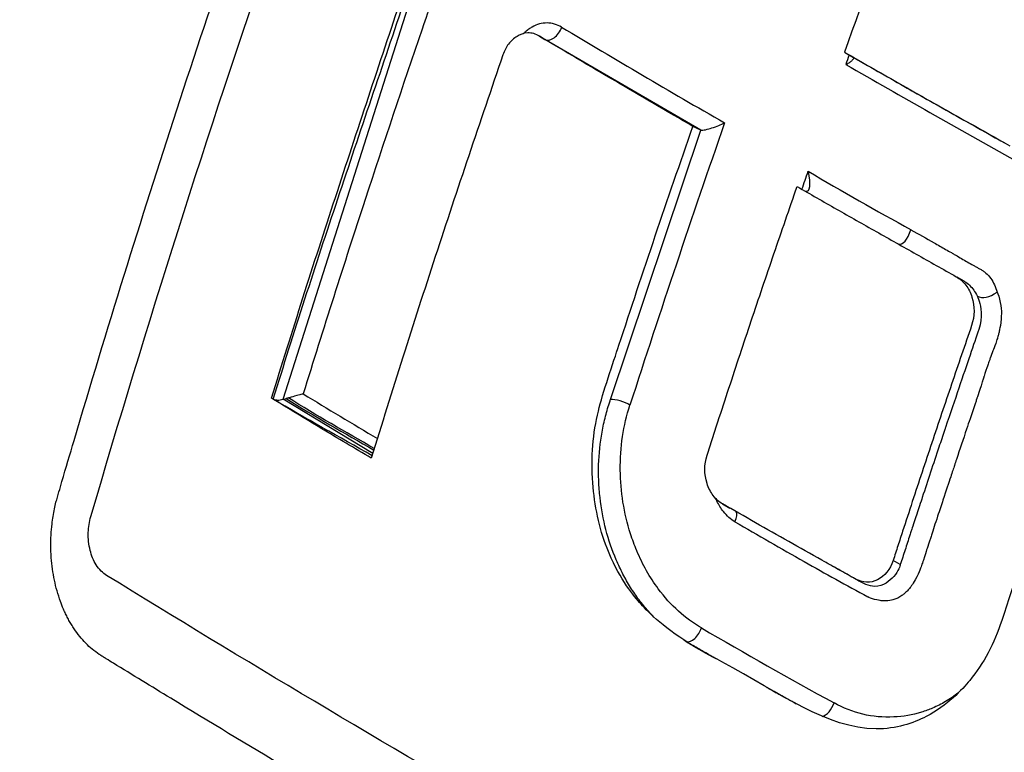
# Model space of a CAD drawing. Header units: millimetres. Extents: x 0 to 4378, y 0 to 2397.
# Tile 306 of 322: x 2583 to 2597, y 1446 to 1456. Entities that reach past the tile are written whole.
import ezdxf

# ---------------------------------------------------------------- set-up
doc = ezdxf.new("R2010")
doc.units = ezdxf.units.MM
doc.header["$LTSCALE"] = 0.2
doc.layers.add('01_Object Line', color=4, linetype='Continuous')

# ---------------------------------------------------------------- blocks, each defined once
blk = doc.blocks.new('A$C92b2c99e')
for p, q in [((-150.074, 593.974), (-149.025, 597.271)), ((-147.23, 596.754), (-147.154, 596.71)), ((-144.986, 595.446), (-147.154, 596.71)), ((-146.242, 591.693), (-144.986, 595.446)), ((-144.986, 595.446), (-145.094, 595.497)), ((-150.798, 591.697), (-150.074, 593.974)), ((-141.423, 593.402), (-141.324, 593.345)), ((-141.309, 593.336), (-141.309, 593.336)), ((-141.203, 592.413), (-141.201, 592.414)), ((-140.993, 592.167), (-140.993, 592.166)), ((-149.55, 590.944), (-150.798, 591.697)), ((-144.684, 590.242), (-144.58, 590.182)), ((-145.871, 589.577), (-145.872, 589.577)), ((-142.208, 589.395), (-142.307, 589.453))]:
    blk.add_line(p, q)
for centre, major_axis, ratio, start_param, end_param in [((-66.702, 594.637), (-60.839, -105.389), 0.57726, 4.995948, 5.017003), ((-147.052, 596.882), (-0.102, -0.172), 0.604138, 0.007776, 1.898524), ((-71.044, 594.201), (-109.452, 38.643), 0.250691, 0.896828, 0.924975), ((-66.835, 594.722), (-60.647, -105.063), 0.577234, 5.018031, 5.019242), ((-71.052, 595.925), (108.691, -38.341), 0.251081, 4.082504, 4.108677), ((-71.129, 595.655), (108.564, -38.364), 0.250384, 4.080981, 4.109394), ((-67.946, 595.383), (60.685, 105.106), 0.57739, 1.891107, 1.926573), ((-101.86, 644.365), (-56.25, -35.393), 0.789912, 0.385069, 0.415091), ((-140.776, 593.863), (0.352, 0.733), 0.434682, 3.10826, 3.801401), ((-70.876, 588.088), (-112.674, 39.788), 0.250655, 0.877943, 0.890714), ((-146.1, 591.612), (0.19, -0.061), 0.28439, 0.917863, 2.495318), ((-146.657, 592.858), (0.625, -1.083), 0.57735, 5.996922, 5.997072), ((-146.242, 589.032), (-1.751, -1.094), 0.174011, 2.849289, 3.165258), ((-146.833, 592.756), (1.506, -2.608), 0.57735, 5.891012, 5.891582), ((-86.698, 646.362), (-81.936, -27.97), 0.742875, 0.56931, 0.584845), ((-86.698, 646.362), (-81.936, -27.97), 0.742875, 0.584845, 0.598875), ((-145.104, 588.503), (-0.099, -0.174), 0.567046, 0.153544, 1.943526), ((-81.694, 645.248), (-90.176, -23.2), 0.717503, 0.626625, 0.654087), ((-143.255, 587.458), (0.098, 0.174), 0.550044, 3.631281, 5.080467)]:
    blk.add_ellipse(centre, major_axis=major_axis, ratio=ratio, start_param=start_param, end_param=end_param)
for points, knots in [([(-136.058, 616.739), (-136.159, 616.797), (-136.499, 616.988), (-137.137, 617.321), (-137.41, 617.457), (-138.223, 617.845), (-138.77, 618.082), (-140.408, 618.729), (-141.509, 619.077), (-143.325, 619.529), (-144.075, 619.684), (-145.237, 619.868), (-145.658, 619.923), (-147.2, 620.082), (-148.318, 620.117), (-150.877, 620.011), (-152.336, 619.812), (-154.578, 619.262), (-155.381, 619.015), (-160.035, 617.283), (-163.138, 614.891), (-166.809, 610.9), (-168.031, 609.243), (-170.687, 604.77), (-172.729, 600.507), (-174.373, 591.386), (-174.626, 588.2), (-174.538, 581.734), (-174.197, 578.456), (-173.556, 575.229)], [-11.591769, -11.591769, -11.591769, -11.591769, -11.369233, -11.369233, -11.2055, -11.2055, -10.879051, -10.879051, -10.229253, -10.229253, -9.808886, -9.808886, -9.569695, -9.569695, -8.931682, -8.931682, -8.097781, -8.097781, -7.622133, -7.622133, -5.29353, -5.29353, -3.945591, -3.945591, -1.974095, -1.974095, -0.987299, -0.987299, -0.000001, -0.000001, -0.000001, -0.000001]), ([(-136.577, 613.889), (-136.602, 613.904), (-136.623, 613.915), (-136.667, 613.941), (-136.69, 613.954), (-136.758, 613.992), (-136.804, 614.018), (-136.941, 614.094), (-137.033, 614.144), (-137.314, 614.296), (-137.503, 614.394), (-138.114, 614.701), (-138.534, 614.896), (-140.184, 615.605), (-141.442, 616.024), (-144.387, 616.762), (-146.095, 616.999), (-150.203, 617.113), (-152.587, 616.792), (-158.628, 614.912), (-161.753, 612.794), (-167.403, 607.108), (-169.52, 603.299), (-172.24, 596.256), (-173.098, 592.472), (-173.839, 584.482), (-173.708, 580.342), (-173.073, 576.182)], [-6.407087, -6.407087, -6.407087, -6.407087, -6.401237, -6.401237, -6.39525, -6.39525, -6.383254, -6.383254, -6.359103, -6.359103, -6.309555, -6.309555, -6.200269, -6.200269, -5.881807, -5.881807, -5.449682, -5.449682, -4.832371, -4.832371, -3.815475, -3.815475, -2.514487, -2.514487, -1.264317, -1.264317, -0.000001, -0.000001, -0.000001, -0.000001]), ([(-153.98, 590.17), (-153.974, 590.201), (-153.966, 590.232), (-153.959, 590.263), (-153.953, 590.287), (-153.946, 590.311), (-153.939, 590.335), (-153.932, 590.359), (-153.925, 590.383), (-153.918, 590.407), (-153.904, 590.455), (-153.89, 590.503), (-153.876, 590.551), (-153.82, 590.742), (-153.764, 590.934), (-153.707, 591.125), (-153.481, 591.891), (-153.248, 592.658), (-153.01, 593.425), (-152.771, 594.193), (-152.527, 594.96), (-152.277, 595.728), (-152.027, 596.496), (-151.771, 597.265), (-151.51, 598.032), (-151.249, 598.8), (-150.983, 599.566), (-150.711, 600.333), (-150.421, 601.149), (-150.125, 601.966), (-149.823, 602.782), (-149.53, 603.573), (-149.231, 604.364), (-148.927, 605.154), (-148.851, 605.352), (-148.774, 605.55), (-148.697, 605.747), (-148.678, 605.797), (-148.659, 605.846), (-148.64, 605.895), (-148.63, 605.92), (-148.62, 605.945), (-148.611, 605.969), (-148.601, 605.994), (-148.591, 606.019), (-148.582, 606.043), (-148.562, 606.092), (-148.54, 606.141), (-148.518, 606.187), (-148.495, 606.234), (-148.47, 606.28), (-148.444, 606.324), (-148.418, 606.368), (-148.39, 606.41), (-148.362, 606.451), (-148.333, 606.492), (-148.303, 606.531), (-148.271, 606.569), (-148.263, 606.578), (-148.256, 606.588), (-148.248, 606.597), (-148.24, 606.606), (-148.231, 606.615), (-148.223, 606.624), (-148.207, 606.641), (-148.19, 606.659), (-148.174, 606.676), (-148.14, 606.709), (-148.105, 606.741), (-148.07, 606.77), (-148.034, 606.8), (-147.997, 606.827), (-147.96, 606.852), (-147.939, 606.866), (-147.918, 606.88), (-147.897, 606.892)], [-0.7017828, -0.7017828, -0.7017828, -0.7017828, -0.7003569, -0.7003569, -0.7003569, -0.6992184, -0.6992184, -0.6992184, -0.6980799, -0.6980799, -0.6980799, -0.695803, -0.695803, -0.695803, -0.686695, -0.686695, -0.686695, -0.6502632, -0.6502632, -0.6502632, -0.6138313, -0.6138313, -0.6138313, -0.5773995, -0.5773995, -0.5773995, -0.5409677, -0.5409677, -0.5409677, -0.5021739, -0.5021739, -0.5021739, -0.4645611, -0.4645611, -0.4645611, -0.4551579, -0.4551579, -0.4551579, -0.4528071, -0.4528071, -0.4528071, -0.4516317, -0.4516317, -0.4516317, -0.4504563, -0.4504563, -0.4504563, -0.4481055, -0.4481055, -0.4481055, -0.4457547, -0.4457547, -0.4457547, -0.4434039, -0.4434039, -0.4434039, -0.4410531, -0.4410531, -0.4410531, -0.4404654, -0.4404654, -0.4404654, -0.4398777, -0.4398777, -0.4398777, -0.4387023, -0.4387023, -0.4387023, -0.4363515, -0.4363515, -0.4363515, -0.4340007, -0.4340007, -0.4340007, -0.4326907, -0.4326907, -0.4326907, -0.4326907]), ([(-153.474, 590.063), (-152.698, 592.719), (-151.854, 595.379), (-150.061, 600.61), (-149.12, 603.177), (-148.115, 605.744)], [-1.721691, -1.721691, -1.721691, -1.721691, -0.84519, -0.84519, -0.000001, -0.000001, -0.000001, -0.000001]), ([(-150.959, 591.714), (-150.671, 592.644), (-150.376, 593.576), (-150.071, 594.506), (-149.765, 595.437), (-149.458, 596.372), (-149.143, 597.306)], [-0.9999995, -0.9999995, -0.9999995, -0.9999995, -0.4999998, -0.4999998, -0.4999998, 0, 0, 0, 0]), ([(-150.935, 591.701), (-150.647, 592.63), (-150.346, 593.561), (-150.036, 594.49), (-149.725, 595.421), (-149.41, 596.353), (-149.095, 597.286)], [-1, -1, -1, -1, -0.5001671, -0.5001671, -0.5001671, 0, 0, 0, 0]), ([(-148.749, 597.186), (-148.749, 597.186), (-148.75, 597.185), (-148.75, 597.185), (-148.75, 597.185), (-148.75, 597.185), (-148.75, 597.185), (-148.75, 597.184), (-148.75, 597.184), (-148.75, 597.183), (-148.751, 597.182), (-148.751, 597.181), (-148.752, 597.179), (-148.767, 597.136), (-148.809, 597.014), (-149.134, 596.06), (-149.399, 595.269), (-149.952, 593.575), (-150.24, 592.673), (-150.519, 591.772)], [-0.6129394, -0.6129394, -0.6129394, -0.6129394, -0.6128545, -0.6128545, -0.6127713, -0.6127713, -0.6126044, -0.6126044, -0.6122683, -0.6122683, -0.6115884, -0.6115884, -0.6102003, -0.6102003, -0.5568848, -0.5568848, -0.2967167, -0.2967167, 0, 0, 0, 0]), ([(-146.921, 596.879), (-146.953, 596.898), (-146.986, 596.912), (-147.021, 596.922), (-147.055, 596.932), (-147.09, 596.937), (-147.125, 596.938), (-147.161, 596.938), (-147.196, 596.933), (-147.23, 596.924), (-147.265, 596.914), (-147.299, 596.9), (-147.331, 596.882), (-147.348, 596.872), (-147.363, 596.862), (-147.379, 596.851), (-147.395, 596.84), (-147.41, 596.828), (-147.425, 596.816), (-147.435, 596.807), (-147.445, 596.798), (-147.455, 596.789)], [0, 0, 0, 0, 0.125, 0.125, 0.125, 0.25, 0.25, 0.25, 0.375, 0.375, 0.375, 0.5, 0.5, 0.5, 0.5625, 0.5625, 0.5625, 0.625, 0.625, 0.625, 0.6673458, 0.6673458, 0.6673458, 0.6673458]), ([(-147.23, 596.754), (-147.255, 596.77), (-147.282, 596.782), (-147.337, 596.798), (-147.365, 596.801), (-147.453, 596.797), (-147.503, 596.773), (-147.585, 596.724), (-147.626, 596.689), (-147.694, 596.601), (-147.719, 596.55), (-147.738, 596.493)], [-0.06988791, -0.06988791, -0.06988791, -0.06988791, -0.06202551, -0.06202551, -0.05423635, -0.05423635, -0.03774543, -0.03774543, -0.01857631, -0.01857631, 0, 0, 0, 0]), ([(-145.094, 595.497), (-145.454, 595.707), (-145.813, 595.916), (-146.525, 596.335), (-146.878, 596.544), (-147.23, 596.754)], [0, 0, 0, 0, 0.1540444, 0.1540444, 0.3080886, 0.3080886, 0.3080886, 0.3080886]), ([(-142.985, 596.531), (-142.951, 596.511), (-142.916, 596.491), (-142.881, 596.471), (-142.87, 596.465), (-142.862, 596.46), (-142.856, 596.456)], [-1, -1, -1, -1, -0.2405559, -0.2405559, -0.2405559, 0, 0, 0, 0]), ([(-142.985, 596.531), (-142.741, 596.391), (-142.495, 596.251), (-142.249, 596.111), (-142.003, 595.971), (-141.756, 595.831), (-141.508, 595.691), (-141.26, 595.552), (-141.01, 595.413), (-140.761, 595.272)], [-1, -1, -1, -1, -0.666667, -0.666667, -0.666667, -0.333333, -0.333333, -0.333333, 0, 0, 0, 0]), ([(-147.738, 596.493), (-148.059, 595.556), (-148.374, 594.621), (-148.68, 593.685), (-148.986, 592.75), (-149.283, 591.814), (-149.57, 590.878)], [-1, -1, -1, -1, -0.5, -0.5, -0.5, 0, 0, 0, 0]), ([(-142.967, 596.359), (-142.963, 596.361), (-142.96, 596.362), (-142.939, 596.373), (-142.923, 596.382), (-142.897, 596.401), (-142.885, 596.41), (-142.865, 596.429), (-142.859, 596.436), (-142.853, 596.445), (-142.851, 596.448), (-142.851, 596.452), (-142.852, 596.454), (-142.856, 596.456)], [-0.00147192, -0.00147192, -0.00147192, -0.00147192, 0, 0, 0.0072917, 0.0072917, 0.01459354, 0.01459354, 0.02333481, 0.02333481, 0.02819873, 0.02819873, 0.03286728, 0.03286728, 0.03286728, 0.03286728]), ([(-140.797, 588.616), (-140.846, 588.459), (-140.909, 588.309), (-141.058, 588.029), (-141.145, 587.9), (-141.348, 587.654), (-141.55, 587.434), (-142.029, 587.186), (-142.263, 587.105), (-143.228, 587.112), (-143.863, 587.596), (-144.877, 588.141), (-144.961, 588.179), (-145.535, 588.543), (-145.741, 588.759), (-145.946, 588.992), (-146.138, 589.235), (-146.401, 589.912), (-146.465, 590.217), (-146.515, 590.896), (-146.485, 591.227), (-146.349, 591.785), (-146.202, 592.208), (-145.792, 593.467), (-145.449, 594.483), (-145.094, 595.497)], [-1.490546, -1.490546, -1.490546, -1.490546, -1.372171, -1.372171, -1.254036, -1.254036, -1.123299, -1.123299, -1.043679, -1.043679, -0.850826, -0.850826, -0.807838, -0.807838, -0.709589, -0.709589, -0.595224, -0.595224, -0.510831, -0.510831, -0.413449, -0.413449, -0.333919, -0.333919, 0, 0, 0, 0]), ([(-144.986, 595.446), (-144.968, 595.446), (-144.945, 595.447), (-144.889, 595.458), (-144.861, 595.467), (-144.766, 595.497), (-144.701, 595.523), (-144.654, 595.546)], [0, 0, 0, 0, 0.224327, 0.224327, 0.48026, 0.48026, 1, 1, 1, 1]), ([(-142.307, 589.453), (-142.348, 589.329), (-142.425, 589.232), (-142.573, 589.16), (-142.625, 589.148), (-142.731, 589.152), (-142.783, 589.167), (-142.91, 589.238), (-142.988, 589.282), (-143.143, 589.369), (-143.221, 589.412), (-143.453, 589.543), (-143.607, 589.63), (-143.916, 589.805), (-144.07, 589.892), (-144.377, 590.066), (-144.53, 590.154), (-144.731, 590.268), (-144.775, 590.307), (-144.848, 590.405), (-144.878, 590.463), (-144.938, 590.653), (-144.938, 590.793), (-144.873, 590.996), (-144.848, 591.074), (-144.797, 591.23), (-144.772, 591.308), (-144.695, 591.541), (-144.644, 591.697), (-144.49, 592.165), (-144.387, 592.477), (-144.178, 593.101), (-144.072, 593.413), (-143.913, 593.881), (-143.86, 594.036), (-143.752, 594.348), (-143.699, 594.504), (-143.644, 594.66)], [0, 0, 0, 0, 0.049586, 0.049586, 0.074046, 0.074046, 0.09857, 0.09857, 0.137167, 0.137167, 0.175764, 0.175764, 0.252958, 0.252958, 0.330152, 0.330152, 0.407345, 0.407345, 0.43188, 0.43188, 0.45635, 0.45635, 0.505944, 0.505944, 0.536823, 0.536823, 0.567702, 0.567702, 0.629461, 0.629461, 0.752975, 0.752975, 0.876487, 0.876487, 0.938244, 0.938244, 1, 1, 1, 1]), ([(-143.644, 594.66), (-143.462, 594.556), (-143.279, 594.451), (-143.095, 594.346), (-142.911, 594.242), (-142.727, 594.137), (-142.542, 594.033), (-142.357, 593.928), (-142.172, 593.823), (-141.986, 593.719), (-141.893, 593.666), (-141.8, 593.614), (-141.707, 593.562), (-141.614, 593.509), (-141.521, 593.457), (-141.428, 593.405), (-141.378, 593.377), (-141.334, 593.338), (-141.297, 593.289), (-141.259, 593.24), (-141.23, 593.183), (-141.21, 593.12), (-141.17, 592.993), (-141.172, 592.852), (-141.215, 592.727), (-141.308, 592.455), (-141.402, 592.182), (-141.494, 591.909), (-141.587, 591.636), (-141.678, 591.363), (-141.769, 591.09), (-141.861, 590.817), (-141.951, 590.544), (-142.041, 590.272), (-142.085, 590.135), (-142.13, 589.999), (-142.175, 589.862), (-142.197, 589.794), (-142.219, 589.726), (-142.241, 589.658), (-142.263, 589.589), (-142.285, 589.521), (-142.307, 589.453)], [0, 0, 0, 0, 0.102758, 0.102758, 0.102758, 0.205514, 0.205514, 0.205514, 0.30827, 0.30827, 0.30827, 0.359648, 0.359648, 0.359648, 0.411026, 0.411026, 0.411026, 0.438236, 0.438236, 0.438236, 0.465377, 0.465377, 0.465377, 0.5204, 0.5204, 0.5204, 0.640302, 0.640302, 0.640302, 0.760202, 0.760202, 0.760202, 0.880101, 0.880101, 0.880101, 0.94005, 0.94005, 0.94005, 0.970025, 0.970025, 0.970025, 1, 1, 1, 1]), ([(-142.059, 594.059), (-141.952, 593.998), (-141.845, 593.937), (-141.738, 593.877), (-141.684, 593.846), (-141.63, 593.816), (-141.577, 593.785), (-141.55, 593.77), (-141.523, 593.755), (-141.496, 593.74), (-141.483, 593.732), (-141.469, 593.724), (-141.456, 593.716), (-141.442, 593.709), (-141.429, 593.701), (-141.416, 593.693), (-141.389, 593.677), (-141.362, 593.661), (-141.336, 593.646), (-141.309, 593.63), (-141.282, 593.615), (-141.255, 593.599), (-141.228, 593.584), (-141.201, 593.569), (-141.174, 593.554), (-141.161, 593.546), (-141.147, 593.539), (-141.134, 593.531), (-141.12, 593.524), (-141.107, 593.517), (-141.093, 593.509), (-141.079, 593.502), (-141.066, 593.494), (-141.053, 593.485), (-141.04, 593.476), (-141.028, 593.466), (-141.016, 593.455), (-140.991, 593.434), (-140.969, 593.409), (-140.949, 593.381), (-140.929, 593.354), (-140.912, 593.323), (-140.897, 593.291), (-140.882, 593.259), (-140.869, 593.225), (-140.859, 593.19)], [-1, -1, -1, -1, -0.75, -0.75, -0.75, -0.625, -0.625, -0.625, -0.5625, -0.5625, -0.5625, -0.53125, -0.53125, -0.53125, -0.5, -0.5, -0.5, -0.4375, -0.4375, -0.4375, -0.375, -0.375, -0.375, -0.3125, -0.3125, -0.3125, -0.28125, -0.28125, -0.28125, -0.25, -0.25, -0.25, -0.21875, -0.21875, -0.21875, -0.1875, -0.1875, -0.1875, -0.125, -0.125, -0.125, -0.0625, -0.0625, -0.0625, 0, 0, 0, 0]), ([(-141.324, 593.345), (-141.32, 593.343), (-141.316, 593.341), (-141.289, 593.323), (-141.266, 593.306), (-141.223, 593.265), (-141.204, 593.242), (-141.168, 593.192), (-141.152, 593.165), (-141.139, 593.136)], [0.8032492, 0.8032492, 0.8032492, 0.8032492, 0.8125, 0.8125, 0.875, 0.875, 0.9375, 0.9375, 1, 1, 1, 1]), ([(-141.139, 593.136), (-141.136, 593.129), (-141.124, 593.106), (-141.11, 593.062), (-141.087, 592.988), (-141.054, 592.847), (-141.115, 592.67), (-141.185, 592.466), (-141.278, 592.193), (-141.394, 591.851), (-141.45, 591.686), (-141.512, 591.504), (-141.578, 591.306)], [-1, -1, -1, -1, -0.9110731, -0.9110731, -0.9110731, -0.7613869, -0.7613869, -0.7613869, -0.5892866, -0.5892866, -0.5892866, -0.5059117, -0.5059117, -0.5059117, -0.5059117]), ([(-140.859, 593.19), (-140.848, 593.163), (-140.829, 593.115), (-140.816, 593.046), (-140.803, 592.984), (-140.801, 592.933), (-140.801, 592.89), (-140.801, 592.846), (-140.804, 592.79), (-140.815, 592.722), (-140.816, 592.716), (-140.819, 592.7), (-140.825, 592.672), (-140.829, 592.653), (-140.833, 592.635), (-140.837, 592.619), (-140.84, 592.606), (-140.844, 592.59), (-140.849, 592.572), (-140.853, 592.558), (-140.856, 592.549), (-140.857, 592.544), (-140.863, 592.526), (-140.872, 592.499), (-140.88, 592.475), (-140.896, 592.429), (-140.909, 592.394), (-140.918, 592.371), (-140.93, 592.337), (-140.943, 592.303), (-140.956, 592.269), (-140.958, 592.263), (-140.961, 592.256), (-140.963, 592.249), (-140.969, 592.232), (-140.977, 592.211), (-140.987, 592.185), (-141.001, 592.143), (-141.009, 592.12), (-141.011, 592.114), (-141.026, 592.068), (-141.036, 592.038), (-141.041, 592.021), (-141.043, 592.016), (-141.045, 592.011), (-141.046, 592.006), (-141.049, 591.997), (-141.052, 591.988), (-141.055, 591.979), (-141.058, 591.969), (-141.06, 591.961), (-141.062, 591.955), (-141.064, 591.949), (-141.065, 591.944), (-141.067, 591.939), (-141.116, 591.78), (-141.146, 591.7), (-141.146, 591.699), (-141.151, 591.682), (-141.157, 591.664), (-141.163, 591.646)], [-1, -1, -1, -1, -0.96875, -0.96875, -0.96875, -0.9375, -0.9375, -0.9375, -0.90625, -0.90625, -0.90625, -0.8984375, -0.8984375, -0.8984375, -0.890625, -0.890625, -0.890625, -0.8828125, -0.8828125, -0.8828125, -0.8768411, -0.8768411, -0.8768411, -0.8541667, -0.8541667, -0.8541667, -0.8333333, -0.8333333, -0.8333333, -0.8159057, -0.8159057, -0.8159057, -0.8125, -0.8125, -0.8125, -0.796875, -0.796875, -0.796875, -0.78125, -0.78125, -0.78125, -0.765625, -0.765625, -0.765625, -0.7626772, -0.7626772, -0.7626772, -0.7578125, -0.7578125, -0.7578125, -0.75, -0.75, -0.75, -0.747665, -0.747665, -0.747665, -0.675, -0.675, -0.675, -0.6654434, -0.6654434, -0.6654434, -0.6654434]), ([(-139.723, 591.832), (-139.907, 591.296), (-140.089, 590.76), (-140.447, 589.688), (-140.623, 589.152), (-140.797, 588.616)], [0.000001, 0.000001, 0.000001, 0.000001, 0.1762141, 0.1762141, 0.3524272, 0.3524272, 0.3524272, 0.3524272]), ([(-149.57, 590.878), (-149.804, 591.016), (-150.037, 591.154), (-150.5, 591.432), (-150.73, 591.573), (-150.959, 591.714)], [0, 0, 0, 0, 0.1025805, 0.1025805, 0.205161, 0.205161, 0.205161, 0.205161]), ([(-150.935, 591.701), (-150.916, 591.693), (-150.897, 591.688), (-150.875, 591.687), (-150.864, 591.687), (-150.852, 591.687), (-150.839, 591.689), (-150.827, 591.691), (-150.813, 591.693), (-150.798, 591.697)], [-0.9999995, -0.9999995, -0.9999995, -0.9999995, -0.5, -0.5, -0.5, -0.25, -0.25, -0.25, -0.0000003, -0.0000003, -0.0000003, -0.0000003]), ([(-150.798, 591.697), (-150.792, 591.698), (-150.786, 591.7), (-150.772, 591.703), (-150.764, 591.705), (-150.757, 591.707)], [-0.004582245, -0.004582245, -0.004582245, -0.004582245, -0.002357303, -0.002357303, -0.000000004, -0.000000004, -0.000000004, -0.000000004]), ([(-150.722, 591.717), (-150.722, 591.717), (-150.722, 591.717), (-150.723, 591.717), (-150.727, 591.716), (-150.731, 591.715), (-150.735, 591.713), (-150.741, 591.712), (-150.749, 591.71), (-150.757, 591.707)], [-0.9999999, -0.9999999, -0.9999999, -0.9999999, -0.9807524, -0.9807524, -0.9807524, -0.5415155, -0.5415155, -0.5415155, 0, 0, 0, 0]), ([(-146.068, 589.263), (-146.101, 589.327), (-146.132, 589.393), (-146.161, 589.46), (-146.219, 589.595), (-146.267, 589.736), (-146.305, 589.882), (-146.343, 590.027), (-146.37, 590.177), (-146.387, 590.329), (-146.396, 590.404), (-146.401, 590.481), (-146.404, 590.557), (-146.408, 590.633), (-146.408, 590.71), (-146.406, 590.786), (-146.401, 590.939), (-146.385, 591.091), (-146.359, 591.24), (-146.345, 591.315), (-146.329, 591.389), (-146.311, 591.461), (-146.292, 591.534), (-146.271, 591.605), (-146.248, 591.675), (-146.246, 591.681), (-146.244, 591.687), (-146.242, 591.693)], [0.3648843, 0.3648843, 0.3648843, 0.3648843, 0.4221703, 0.4221703, 0.4221703, 0.5367422, 0.5367422, 0.5367422, 0.6513142, 0.6513142, 0.6513142, 0.7086002, 0.7086002, 0.7086002, 0.7658861, 0.7658861, 0.7658861, 0.8804581, 0.8804581, 0.8804581, 0.937744, 0.937744, 0.937744, 0.99503, 0.99503, 0.99503, 0.9999999, 0.9999999, 0.9999999, 0.9999999]), ([(-144.976, 588.514), (-145.203, 588.644), (-145.403, 588.825), (-145.576, 589.058), (-145.695, 589.218), (-145.795, 589.395), (-145.875, 589.588), (-145.892, 589.627), (-145.907, 589.666), (-145.922, 589.706), (-145.936, 589.745), (-145.95, 589.785), (-145.963, 589.825), (-146.055, 590.113), (-146.102, 590.409), (-146.105, 590.713), (-146.108, 591.03), (-146.063, 591.332), (-145.971, 591.617)], [-1, -1, -1, -1, -0.75, -0.75, -0.75, -0.571018, -0.571018, -0.571018, -0.534928, -0.534928, -0.534928, -0.5, -0.5, -0.5, -0.25, -0.25, -0.25, 0, 0, 0, 0]), ([(-141.163, 591.646), (-141.187, 591.573), (-141.212, 591.5), (-141.237, 591.426), (-141.253, 591.378), (-141.27, 591.33), (-141.286, 591.281), (-141.333, 591.141), (-141.38, 591), (-141.426, 590.861), (-141.435, 590.833), (-141.445, 590.805), (-141.454, 590.777), (-141.467, 590.736), (-141.485, 590.684), (-141.506, 590.619), (-141.535, 590.533), (-141.571, 590.425), (-141.614, 590.294), (-141.637, 590.225), (-141.662, 590.15), (-141.689, 590.068), (-141.723, 589.964), (-141.752, 589.877), (-141.775, 589.805), (-141.779, 589.794), (-141.782, 589.783), (-141.785, 589.774), (-141.791, 589.755), (-141.797, 589.738), (-141.802, 589.722), (-141.822, 589.665), (-141.834, 589.623), (-141.841, 589.602), (-141.85, 589.573), (-141.865, 589.525), (-141.887, 589.457), (-141.896, 589.429), (-141.904, 589.404), (-141.912, 589.382), (-141.921, 589.357), (-141.929, 589.336), (-141.937, 589.317), (-141.947, 589.292), (-141.966, 589.245), (-142.001, 589.182), (-142.038, 589.118), (-142.07, 589.078), (-142.089, 589.053), (-142.102, 589.038), (-142.115, 589.024), (-142.129, 589.01), (-142.141, 588.999), (-142.154, 588.987), (-142.168, 588.977), (-142.174, 588.972), (-142.18, 588.967), (-142.187, 588.963), (-142.223, 588.937), (-142.262, 588.919), (-142.3, 588.908), (-142.314, 588.903), (-142.341, 588.895), (-142.383, 588.892)], [-0.6654434, -0.6654434, -0.6654434, -0.6654434, -0.6257943, -0.6257943, -0.6257943, -0.6, -0.6, -0.6, -0.5167154, -0.5167154, -0.5167154, -0.5, -0.5, -0.5, -0.4590251, -0.4590251, -0.4590251, -0.404157, -0.404157, -0.404157, -0.375, -0.375, -0.375, -0.3125, -0.3125, -0.3125, -0.3060407, -0.3060407, -0.3060407, -0.2940726, -0.2940726, -0.2940726, -0.25, -0.25, -0.25, -0.21875, -0.21875, -0.21875, -0.203867, -0.203867, -0.203867, -0.1875, -0.1875, -0.1875, -0.15625, -0.15625, -0.15625, -0.125, -0.125, -0.125, -0.1132064, -0.1132064, -0.1132064, -0.1029257, -0.1029257, -0.1029257, -0.0982143, -0.0982143, -0.0982143, -0.0714286, -0.0714286, -0.0714286, -0.0535714, -0.0535714, -0.0535714, -0.0535714]), ([(-141.578, 591.306), (-141.583, 591.292), (-141.588, 591.278), (-141.592, 591.264), (-141.618, 591.187), (-141.644, 591.11), (-141.67, 591.033), (-141.748, 590.799), (-141.825, 590.565), (-141.902, 590.331), (-141.912, 590.301), (-141.925, 590.262), (-141.941, 590.214), (-141.952, 590.18), (-141.965, 590.141), (-141.979, 590.098), (-142.026, 589.955), (-142.051, 589.878), (-142.055, 589.866), (-142.062, 589.846), (-142.068, 589.825), (-142.075, 589.805), (-142.097, 589.737), (-142.119, 589.668), (-142.141, 589.6), (-142.163, 589.532), (-142.185, 589.464), (-142.208, 589.395)], [-0.5059117, -0.5059117, -0.5059117, -0.5059117, -0.5, -0.5, -0.5, -0.4380857, -0.4380857, -0.4380857, -0.25, -0.25, -0.25, -0.213451, -0.213451, -0.213451, -0.1875, -0.1875, -0.1875, -0.125, -0.125, -0.125, -0.1086379, -0.1086379, -0.1086379, -0.0541706, -0.0541706, -0.0541706, 0, 0, 0, 0]), ([(-144.67, 590.134), (-144.703, 590.177), (-144.733, 590.227), (-144.76, 590.283), (-144.764, 590.292), (-144.769, 590.302), (-144.773, 590.311)], [0.03663506, 0.03663506, 0.03663506, 0.03663506, 0.0625, 0.0625, 0.0625, 0.06754359, 0.06754359, 0.06754359, 0.06754359]), ([(-153.761, 588.589), (-153.766, 588.599), (-153.772, 588.609), (-153.778, 588.619), (-153.783, 588.629), (-153.789, 588.639), (-153.794, 588.65), (-153.799, 588.66), (-153.805, 588.67), (-153.81, 588.681), (-153.815, 588.691), (-153.82, 588.702), (-153.825, 588.712), (-153.83, 588.723), (-153.835, 588.733), (-153.84, 588.744), (-153.845, 588.755), (-153.85, 588.766), (-153.855, 588.776), (-153.87, 588.811), (-153.884, 588.847), (-153.897, 588.883), (-153.914, 588.931), (-153.93, 588.979), (-153.944, 589.029), (-153.972, 589.128), (-153.993, 589.23), (-154.008, 589.334), (-154.015, 589.386), (-154.021, 589.439), (-154.025, 589.491), (-154.027, 589.517), (-154.028, 589.544), (-154.029, 589.57), (-154.03, 589.583), (-154.03, 589.596), (-154.03, 589.609), (-154.031, 589.622), (-154.031, 589.636), (-154.031, 589.649), (-154.032, 589.754), (-154.026, 589.858), (-154.014, 589.961), (-154.006, 590.032), (-153.994, 590.102), (-153.98, 590.17)], [-0.72583083, -0.72583083, -0.72583083, -0.72583083, -0.72529003, -0.72529003, -0.72529003, -0.72474923, -0.72474923, -0.72474923, -0.72420843, -0.72420843, -0.72420843, -0.72366763, -0.72366763, -0.72366763, -0.72312683, -0.72312683, -0.72312683, -0.72258602, -0.72258602, -0.72258602, -0.72084984, -0.72084984, -0.72084984, -0.71857285, -0.71857285, -0.71857285, -0.71401887, -0.71401887, -0.71401887, -0.71174188, -0.71174188, -0.71174188, -0.71060338, -0.71060338, -0.71060338, -0.71003414, -0.71003414, -0.71003414, -0.70946489, -0.70946489, -0.70946489, -0.70491091, -0.70491091, -0.70491091, -0.70178277, -0.70178277, -0.70178277, -0.70178277]), ([(-153.254, 589.244), (-153.282, 589.26), (-153.307, 589.281), (-153.356, 589.331), (-153.379, 589.361), (-153.437, 589.452), (-153.465, 589.52), (-153.503, 589.673), (-153.512, 589.757), (-153.506, 589.917), (-153.494, 589.993), (-153.474, 590.063)], [-0.09661852, -0.09661852, -0.09661852, -0.09661852, -0.08429687, -0.08429687, -0.07141596, -0.07141596, -0.04825685, -0.04825685, -0.02320733, -0.02320733, -0.00000099, -0.00000099, -0.00000099, -0.00000099]), ([(-142.563, 589.092), (-142.602, 589.092), (-142.643, 589.102), (-142.686, 589.119), (-142.736, 589.138), (-142.789, 589.169), (-142.844, 589.2), (-142.929, 589.249), (-143.018, 589.298), (-143.116, 589.353), (-143.155, 589.375), (-143.194, 589.397), (-143.235, 589.42)], [0.4004159, 0.4004159, 0.4004159, 0.4004159, 0.4570088, 0.4570088, 0.4570088, 0.5226685, 0.5226685, 0.5226685, 0.6227312, 0.6227312, 0.6227312, 0.6618661, 0.6618661, 0.6618661, 0.6618661]), ([(-142.208, 589.395), (-142.211, 589.377), (-142.231, 589.311), (-142.3, 589.23), (-142.353, 589.168), (-142.444, 589.092), (-142.563, 589.092)], [0, 0, 0, 0, 0.2270329, 0.2270329, 0.2270329, 0.4004159, 0.4004159, 0.4004159, 0.4004159]), ([(-141.038, 582.193), (-143.211, 583.373), (-145.322, 584.555), (-147.369, 585.736), (-149.397, 586.907), (-151.36, 588.077), (-153.254, 589.244)], [0, 0, 0, 0, 0.502185, 0.502185, 0.502185, 1, 1, 1, 1]), ([(-145.637, 588.665), (-145.663, 588.691), (-145.689, 588.718), (-145.713, 588.746), (-145.758, 588.796), (-145.802, 588.849), (-145.843, 588.904), (-145.885, 588.96), (-145.924, 589.017), (-145.962, 589.077), (-145.999, 589.137), (-146.035, 589.199), (-146.068, 589.263)], [0.1613473, 0.1613473, 0.1613473, 0.1613473, 0.1930264, 0.1930264, 0.1930264, 0.2503124, 0.2503124, 0.2503124, 0.3075983, 0.3075983, 0.3075983, 0.3648843, 0.3648843, 0.3648843, 0.3648843]), ([(-142.383, 588.892), (-142.397, 588.89), (-142.411, 588.89), (-142.424, 588.89), (-142.441, 588.89), (-142.457, 588.891), (-142.472, 588.893), (-142.492, 588.895), (-142.523, 588.899), (-142.565, 588.911), (-142.608, 588.923), (-142.64, 588.937), (-142.662, 588.947)], [-0.05357143, -0.05357143, -0.05357143, -0.05357143, -0.04596765, -0.04596765, -0.04596765, -0.03571429, -0.03571429, -0.03571429, -0.01785714, -0.01785714, -0.01785714, 0, 0, 0, 0]), ([(-147.405, 584.596), (-147.406, 584.597), (-147.406, 584.597), (-147.407, 584.598), (-147.973, 584.924), (-148.534, 585.251), (-149.09, 585.577), (-149.645, 585.904), (-150.196, 586.23), (-150.742, 586.556), (-151.287, 586.882), (-151.827, 587.208), (-152.362, 587.534), (-152.629, 587.697), (-152.895, 587.859), (-153.16, 588.022), (-153.193, 588.042), (-153.226, 588.063), (-153.259, 588.083), (-153.276, 588.093), (-153.292, 588.103), (-153.309, 588.114), (-153.325, 588.124), (-153.342, 588.134), (-153.358, 588.145), (-153.423, 588.188), (-153.486, 588.24), (-153.544, 588.3), (-153.603, 588.36), (-153.657, 588.428), (-153.707, 588.503), (-153.719, 588.521), (-153.731, 588.54), (-153.743, 588.56), (-153.749, 588.57), (-153.755, 588.579), (-153.761, 588.589)], [-0.8616263, -0.8616263, -0.8616263, -0.8616263, -0.861572, -0.861572, -0.861572, -0.826965, -0.826965, -0.826965, -0.7923494, -0.7923494, -0.7923494, -0.7577381, -0.7577381, -0.7577381, -0.7404325, -0.7404325, -0.7404325, -0.7382693, -0.7382693, -0.7382693, -0.7371877, -0.7371877, -0.7371877, -0.7361061, -0.7361061, -0.7361061, -0.7317796, -0.7317796, -0.7317796, -0.7274532, -0.7274532, -0.7274532, -0.7263716, -0.7263716, -0.7263716, -0.7258308, -0.7258308, -0.7258308, -0.7258308]), ([(-145.232, 588.352), (-145.231, 588.352), (-145.231, 588.352), (-145.225, 588.348), (-145.219, 588.344), (-145.207, 588.336), (-145.2, 588.332), (-145.16, 588.306), (-145.126, 588.286), (-145.092, 588.267)], [0, 0, 0, 0, 0.00003953, 0.00003953, 0.00230844, 0.00230844, 0.00468043, 0.00468043, 0.01734488, 0.01734488, 0.01734488, 0.01734488]), ([(-144.769, 588.083), (-144.797, 588.098), (-144.824, 588.114), (-144.852, 588.129), (-144.879, 588.145), (-144.906, 588.161), (-144.934, 588.176), (-144.986, 588.206), (-145.039, 588.236), (-145.092, 588.267)], [0.7644191, 0.7644191, 0.7644191, 0.7644191, 0.8091982, 0.8091982, 0.8091982, 0.8539773, 0.8539773, 0.8539773, 0.9400714, 0.9400714, 0.9400714, 0.9400714]), ([(-144.07, 587.687), (-144.07, 587.687), (-144.07, 587.687), (-144.067, 587.686), (-144.065, 587.684), (-144.055, 587.679), (-144.048, 587.675), (-144.006, 587.651), (-143.971, 587.631), (-143.936, 587.611)], [0, 0, 0, 0, 0.00001011, 0.00001011, 0.00100322, 0.00100322, 0.0035921, 0.0035921, 0.01654013, 0.01654013, 0.01654013, 0.01654013]), ([(-143.655, 587.453), (-143.695, 587.475), (-143.735, 587.498), (-143.775, 587.521), (-143.829, 587.551), (-143.883, 587.581), (-143.936, 587.611)], [0.1625317, 0.1625317, 0.1625317, 0.1625317, 0.2270696, 0.2270696, 0.2270696, 0.3133254, 0.3133254, 0.3133254, 0.3133254]), ([(-141.4, 587.61), (-141.457, 587.566), (-141.516, 587.525), (-141.578, 587.488), (-141.636, 587.454), (-141.696, 587.423), (-141.758, 587.397), (-141.809, 587.375), (-141.86, 587.357), (-141.914, 587.34), (-142.04, 587.302), (-142.168, 587.279), (-142.299, 587.273), (-142.594, 587.259), (-142.872, 587.325), (-143.13, 587.47)], [-0.576985, -0.576985, -0.576985, -0.576985, -0.5, -0.5, -0.5, -0.4306206, -0.4306206, -0.4306206, -0.375, -0.375, -0.375, -0.25, -0.25, -0.25, -0.0000006, -0.0000006, -0.0000006, -0.0000006])]:
    blk.add_open_spline(points, degree=3, knots=knots)
for points in [[(-147.241, 596.76), (-147.216, 596.746), (-147.192, 596.732), (-147.169, 596.719)], [(-147.154, 596.71), (-147.159, 596.713), (-147.164, 596.716), (-147.169, 596.719)], [(-143.577, 594.622), (-143.548, 594.705), (-143.519, 594.789), (-143.489, 594.874)], [(-143.489, 594.874), (-143.459, 594.693), (-143.458, 594.563), (-143.535, 594.598)], [(-142.243, 593.863), (-142.172, 593.836), (-142.107, 593.92), (-142.059, 594.059)], [(-150.519, 591.772), (-150.655, 591.736), (-150.7, 591.723), (-150.722, 591.717)], [(-150.951, 591.709), (-150.946, 591.706), (-150.94, 591.704), (-150.935, 591.701)], [(-149.56, 590.911), (-150.004, 591.172), (-150.494, 591.429), (-150.935, 591.701)], [(-150.757, 591.707), (-150.36, 591.461), (-149.938, 591.224), (-149.536, 590.99)], [(-149.529, 591.012), (-149.925, 591.241), (-150.339, 591.475), (-150.722, 591.717)], [(-144.51, 589.992), (-144.57, 590.026), (-144.623, 590.074), (-144.67, 590.134)]]:
    blk.add_open_spline(points, degree=3)

msp = doc.modelspace()

# ---------------------------------------------------------------- block references
at = {"layer": '01_Object Line'}
msp.add_blockref('A$C92b2c99e', (2737.807, 859.146), dxfattribs=at)

doc.saveas('drawing.dxf')
